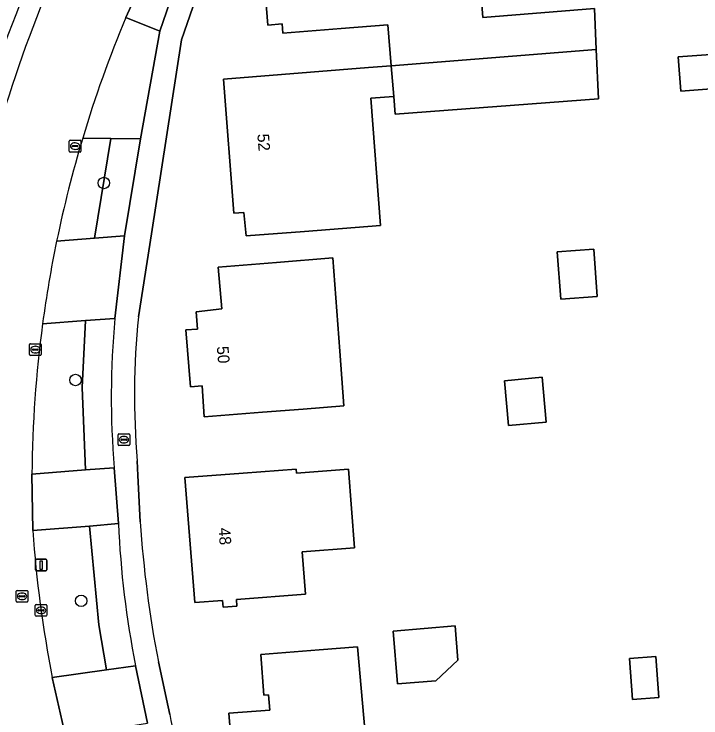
# Model space of a CAD drawing. Extents: x 157320 to 158835, y 386650 to 388491.
# Drawn here: x 158199.6 to 158258.3, y 387539 to 387599.1 of the extents above; entities that cross this region are included whole.
import ezdxf

# ---------------------------------------------------------------- set-up
doc = ezdxf.new("R2010")
doc.units = 0
for name, color, linetype in [('IMGEO_Boom', 7, 'Continuous'), ('IMGEO_Brandkraan', 7, 'Continuous'), ('IMGEO_Erf', 7, 'Continuous'), ('IMGEO_Groenvoorziening', 7, 'Continuous'), ('IMGEO_Kolk', 7, 'Continuous'), ('IMGEO_Lichtmast', 7, 'Continuous'), ('IMGEO_Pand', 7, 'Continuous'), ('IMGEO_Pand_nummerreeks', 7, 'Continuous'), ('IMGEO_Rijbaan_lokaal_gesloten', 7, 'Continuous'), ('IMGEO_Rioolput', 7, 'Continuous'), ('IMGEO_Voetpad_open', 7, 'Continuous')]:
    doc.layers.add(name, color=color, linetype=linetype)

msp = doc.modelspace()

# ---------------------------------------------------------------- linework, layer by layer
at = {"layer": 'IMGEO_Boom'}
for centre in [(158207.259, 387584.702), (158204.828, 387567.85), (158205.315, 387548.97)]:
    msp.add_circle(centre, 0.489, dxfattribs=at)
at = {"layer": 'IMGEO_Brandkraan'}
for p, q in [((158208.464, 387562.323), (158208.464, 387563.175)), ((158208.539, 387563.249), (158209.391, 387563.249)), ((158209.465, 387563.175), (158209.465, 387562.323)), ((158208.723, 387562.743), (158208.723, 387562.755)), ((158209.161, 387562.706), (158208.763, 387562.706)), ((158208.766, 387562.792), (158209.164, 387562.792)), ((158208.952, 387563.029), (158208.977, 387563.029)), ((158209.207, 387562.755), (158209.207, 387562.743)), ((158209.391, 387562.249), (158208.539, 387562.249)), ((158208.975, 387562.469), (158208.95, 387562.469))]:
    msp.add_line(p, q, dxfattribs=at)
for points in [[(158208.464, 387562.323), (158208.464, 387563.175)], [(158208.539, 387563.249), (158209.391, 387563.249)], [(158209.465, 387563.175), (158209.465, 387562.323)], [(158209.391, 387562.249), (158208.539, 387562.249)]]:
    msp.add_lwpolyline(points, dxfattribs=at)
for centre, radius, start, end in [((158208.541, 387563.173), 0.0765, 91.55205, 178.44795), ((158208.541, 387563.173), 0.0765, 91.55205, 178.44795), ((158209.389, 387563.173), 0.0765, 1.55205, 88.44795), ((158209.389, 387563.173), 0.0765, 1.55205, 88.44795), ((158208.763, 387562.752), 0.0403, 85.87752, 175.75265), ((158208.76, 387562.742), 0.0366, 178.93798, 274.71019), ((158209.164, 387562.749), 0.043, 264.86636, 352.45326), ((158209.168, 387562.754), 0.0386, 1.73085, 96.63898), ((158208.541, 387562.325), 0.0765, 181.55205, 268.44795), ((158208.541, 387562.325), 0.0765, 181.55205, 268.44795), ((158209.389, 387562.325), 0.0765, 271.55205, 358.44795), ((158209.389, 387562.325), 0.0765, 271.55205, 358.44795)]:
    msp.add_arc(centre, radius, start, end, dxfattribs=at)
for centre, major_axis, ratio, start_param, end_param in [((158208.951, 387562.749), (-0.387, 0.002), 0.722429, 4.712389, 7.853982), ((158208.976, 387562.749), (-0.39, 0.002), 0.717154, 1.570796, 4.712389)]:
    msp.add_ellipse(centre, major_axis=major_axis, ratio=ratio, start_param=start_param, end_param=end_param, dxfattribs=at)
at = {"layer": 'IMGEO_Erf'}
for points in [[(158279.07, 387576.334), (158278.762, 387580.273), (158277.942, 387590.779), (158277.456, 387597.006), (158276.412, 387610.375), (158275.632, 387620.366), (158274.568, 387633.986), (158274.475, 387635.184), (158274.263, 387637.895), (158272.074, 387640.047), (158269.51, 387640.058), (158268.447, 387640.062), (158253.047, 387640.125), (158247.419, 387640.148), (158247.42, 387640.337), (158232.584, 387640.439), (158231.659, 387638.42), (158218.273, 387609.64), (158213.897, 387596.941), (158211.322, 387580.364), (158210.214, 387573.247)], [(158239.392, 387602.156), (158239.65, 387598.867), (158249.196, 387599.615), (158249.354, 387596.124), (158249.545, 387591.905), (158232.17, 387590.597), (158232.047, 387592.102), (158230.076, 387591.944), (158230.896, 387581.054), (158224.406, 387580.565), (158219.42, 387580.19), (158219.23, 387582.18), (158218.38, 387582.12), (158217.47, 387593.58), (158222.455, 387593.98), (158229.878, 387594.575), (158231.831, 387594.73), (158231.543, 387598.239), (158227.54, 387597.91), (158222.556, 387597.501), (158222.49, 387598.301), (158221.28, 387598.202), (158220.78, 387604.3)], [(158210.108, 387560.946), (158210.167, 387559.7), (158210.36, 387555.73)], [(158211.913, 387543.746), (158212.745, 387539.903), (158212.882, 387539.251)]]:
    msp.add_lwpolyline(points, dxfattribs=at)
for points in [[(158256.585, 387592.562), (158256.371, 387595.485), (158261.519, 387595.861), (158261.733, 387592.938)], [(158246.315, 387574.753), (158246.016, 387578.824), (158249.136, 387579.054), (158249.435, 387574.983)], [(158220.825, 387565.089), (158215.84, 387564.7), (158215.65, 387567.36), (158214.65, 387567.27), (158214.27, 387572.13), (158215.26, 387572.19), (158215.14, 387573.68), (158217.34, 387573.93), (158217.04, 387577.5), (158222.024, 387577.902), (158226.831, 387578.289), (158227.421, 387570.323), (158227.769, 387565.63), (158224.3, 387565.36)], [(158245.082, 387564.245), (158241.853, 387563.958), (158241.512, 387567.795), (158244.742, 387568.082)], [(158228.682, 387553.489), (158224.223, 387553.156), (158224.494, 387549.528), (158218.588, 387549.087), (158218.631, 387548.502), (158217.442, 387548.413), (158217.398, 387548.998), (158215.02, 387548.82), (158214.18, 387559.52), (158219.167, 387559.893), (158223.694, 387560.231), (158223.719, 387559.894), (158228.179, 387560.228)], [(158237.522, 387543.907), (158235.641, 387542.138), (158232.374, 387541.865), (158231.998, 387546.377), (158237.279, 387546.817)], [(158229.898, 387534.112), (158231.492, 387534.252), (158231.66, 387531.439), (158227.755, 387530.828), (158222.815, 387530.055), (158222.588, 387532.915), (158218.47, 387532.59), (158218.43, 387533.141), (158217.632, 387533.079), (158217.422, 387535.81), (158218.219, 387535.871), (158217.95, 387539.36), (158221.437, 387539.628), (158221.338, 387540.923), (158220.939, 387540.893), (158220.67, 387544.39), (158225.656, 387544.776), (158228.94, 387545.03)], [(158252.452, 387540.544), (158252.21, 387544.038), (158254.46, 387544.194), (158254.702, 387540.7)]]:
    msp.add_lwpolyline(points, close=True, dxfattribs=at)
for centre, radius, start, end in [((158275.464, 387566.534), 65.594, 174.12581, 184.88676), ((158308.861, 387562.402), 98.727, 183.87507, 190.89249), ((158334.926, 387564.38), 124.604, 191.6348, 195.5283)]:
    msp.add_arc(centre, radius, start, end, dxfattribs=at)
at = {"layer": 'IMGEO_Groenvoorziening'}
for points in [[(158228.318, 387638.766), (158214.721, 387610.576), (158210.829, 387602.619), (158209.14, 387598.854), (158212.043, 387597.686), (158216.106, 387609.539), (158230.842, 387641.425)], [(158203.217, 387579.731), (158206.451, 387579.984), (158207.862, 387588.509)], [(158207.862, 387588.509), (158205.446, 387588.54)], [(158205.39, 387567.223), (158205.682, 387572.936), (158202.014, 387572.668)], [(158208.195, 387573.12), (158205.682, 387572.936), (158205.39, 387567.223), (158205.685, 387560.158), (158208.14, 387560.352)], [(158201.101, 387559.795), (158205.685, 387560.158), (158205.39, 387567.223)], [(158202.841, 387542.424), (158207.484, 387543.075), (158206.815, 387546.929), (158206.011, 387555.349), (158201.176, 387554.97)], [(158208.5, 387555.587), (158206.011, 387555.349), (158206.815, 387546.929), (158207.484, 387543.075), (158209.961, 387543.423)]]:
    msp.add_lwpolyline(points, dxfattribs=at)
msp.add_lwpolyline([(158210.391, 387588.477), (158207.862, 387588.509), (158206.451, 387579.984), (158209.018, 387580.184)], close=True, dxfattribs=at)
for centre, radius, start, end in [((158282.802, 387565.935), 89.454, 154.91074, 163.79718), ((158307.402, 387557.454), 113.701, 156.01161, 163.08566), ((158303.896, 387558.942), 102.803, 163.26714, 168.3331), ((158281.361, 387566.421), 73.472, 174.76841, 184.73797), ((158304.009, 387558.965), 102.912, 172.34831, 179.53803), ((158288.325, 387559.005), 79.898, 182.45177, 191.24604), ((158302.044, 387561.973), 101.111, 183.97145, 191.14783)]:
    msp.add_arc(centre, radius, start, end, dxfattribs=at)
at = {"layer": 'IMGEO_Kolk'}
for p, q in [((158204.292, 387587.424), (158204.292, 387588.276)), ((158204.367, 387588.35), (158205.219, 387588.35)), ((158204.551, 387587.844), (158204.551, 387587.856)), ((158204.594, 387587.893), (158204.992, 387587.893)), ((158204.78, 387588.13), (158204.805, 387588.13)), ((158205.035, 387587.856), (158205.035, 387587.844)), ((158205.293, 387588.276), (158205.293, 387587.424)), ((158205.219, 387587.35), (158204.367, 387587.35)), ((158204.989, 387587.807), (158204.591, 387587.807)), ((158204.803, 387587.57), (158204.778, 387587.57)), ((158200.895, 387570.029), (158200.895, 387570.881)), ((158200.97, 387570.955), (158201.822, 387570.955)), ((158201.154, 387570.449), (158201.154, 387570.461)), ((158201.592, 387570.412), (158201.194, 387570.412)), ((158201.197, 387570.498), (158201.595, 387570.498)), ((158201.383, 387570.735), (158201.408, 387570.735)), ((158201.638, 387570.461), (158201.638, 387570.449)), ((158201.896, 387570.881), (158201.896, 387570.029)), ((158201.822, 387569.955), (158200.97, 387569.955)), ((158201.406, 387570.175), (158201.381, 387570.175)), ((158201.38, 387547.728), (158201.38, 387548.58)), ((158201.455, 387548.654), (158202.307, 387548.654)), ((158201.639, 387548.148), (158201.639, 387548.16)), ((158202.077, 387548.111), (158201.679, 387548.111)), ((158201.682, 387548.197), (158202.08, 387548.197)), ((158201.868, 387548.434), (158201.893, 387548.434)), ((158202.123, 387548.16), (158202.123, 387548.148)), ((158202.381, 387548.58), (158202.381, 387547.728)), ((158202.307, 387547.654), (158201.455, 387547.654)), ((158201.891, 387547.874), (158201.866, 387547.874))]:
    msp.add_line(p, q, dxfattribs=at)
for points in [[(158204.292, 387587.424), (158204.292, 387588.276)], [(158204.367, 387588.35), (158205.219, 387588.35)], [(158205.293, 387588.276), (158205.293, 387587.424)], [(158205.219, 387587.35), (158204.367, 387587.35)], [(158200.895, 387570.029), (158200.895, 387570.881)], [(158200.97, 387570.955), (158201.822, 387570.955)], [(158201.896, 387570.881), (158201.896, 387570.029)], [(158201.822, 387569.955), (158200.97, 387569.955)], [(158201.38, 387547.728), (158201.38, 387548.58)], [(158201.455, 387548.654), (158202.307, 387548.654)], [(158202.381, 387548.58), (158202.381, 387547.728)], [(158202.307, 387547.654), (158201.455, 387547.654)]]:
    msp.add_lwpolyline(points, dxfattribs=at)
for centre, radius, start, end in [((158204.369, 387588.274), 0.0765, 91.55205, 178.44795), ((158204.369, 387588.274), 0.0765, 91.55205, 178.44795), ((158204.591, 387587.853), 0.0403, 85.87752, 175.75265), ((158204.588, 387587.843), 0.0366, 178.93798, 274.71019), ((158204.992, 387587.85), 0.043, 264.86636, 352.45326), ((158204.996, 387587.855), 0.0386, 1.73085, 96.63898), ((158205.217, 387588.274), 0.0765, 1.55205, 88.44795), ((158205.217, 387588.274), 0.0765, 1.55205, 88.44795), ((158204.369, 387587.426), 0.0765, 181.55205, 268.44795), ((158204.369, 387587.426), 0.0765, 181.55205, 268.44795), ((158205.217, 387587.426), 0.0765, 271.55205, 358.44795), ((158205.217, 387587.426), 0.0765, 271.55205, 358.44795), ((158200.972, 387570.879), 0.0765, 91.55205, 178.44795), ((158200.972, 387570.879), 0.0765, 91.55205, 178.44795), ((158201.194, 387570.458), 0.0403, 85.87752, 175.75265), ((158201.191, 387570.448), 0.0366, 178.93798, 274.71019), ((158201.595, 387570.455), 0.043, 264.86636, 352.45326), ((158201.599, 387570.46), 0.0386, 1.73085, 96.63898), ((158201.82, 387570.879), 0.0765, 1.55205, 88.44795), ((158201.82, 387570.879), 0.0765, 1.55205, 88.44795), ((158200.972, 387570.031), 0.0765, 181.55205, 268.44795), ((158200.972, 387570.031), 0.0765, 181.55205, 268.44795), ((158201.82, 387570.031), 0.0765, 271.55205, 358.44795), ((158201.82, 387570.031), 0.0765, 271.55205, 358.44795), ((158201.457, 387548.578), 0.0765, 91.55205, 178.44795), ((158201.457, 387548.578), 0.0765, 91.55205, 178.44795), ((158201.679, 387548.157), 0.0403, 85.87752, 175.75265), ((158201.676, 387548.147), 0.0366, 178.93798, 274.71019), ((158202.08, 387548.154), 0.043, 264.86636, 352.45326), ((158202.084, 387548.159), 0.0386, 1.73085, 96.63898), ((158202.305, 387548.578), 0.0765, 1.55205, 88.44795), ((158202.305, 387548.578), 0.0765, 1.55205, 88.44795), ((158201.457, 387547.73), 0.0765, 181.55205, 268.44795), ((158201.457, 387547.73), 0.0765, 181.55205, 268.44795), ((158202.305, 387547.73), 0.0765, 271.55205, 358.44795), ((158202.305, 387547.73), 0.0765, 271.55205, 358.44795)]:
    msp.add_arc(centre, radius, start, end, dxfattribs=at)
for centre, major_axis, ratio, start_param, end_param in [((158204.779, 387587.85), (-0.387, 0.002), 0.722429, 4.712389, 7.853982), ((158204.804, 387587.85), (-0.39, 0.002), 0.717154, 1.570796, 4.712389), ((158201.382, 387570.455), (-0.387, 0.002), 0.722429, 4.712389, 7.853982), ((158201.407, 387570.455), (-0.39, 0.002), 0.717154, 1.570796, 4.712389), ((158201.867, 387548.154), (-0.387, 0.002), 0.722429, 4.712389, 7.853982), ((158201.892, 387548.154), (-0.39, 0.002), 0.717154, 1.570796, 4.712389)]:
    msp.add_ellipse(centre, major_axis=major_axis, ratio=ratio, start_param=start_param, end_param=end_param, dxfattribs=at)
at = {"layer": 'IMGEO_Lichtmast'}
for p, q in [((158201.397, 387551.627), (158201.397, 387552.427)), ((158201.397, 387552.427), (158201.397, 387551.627)), ((158201.497, 387552.527), (158202.287, 387552.527)), ((158202.287, 387552.527), (158201.497, 387552.527)), ((158202.387, 387552.427), (158202.387, 387551.627)), ((158202.387, 387551.627), (158202.387, 387552.427)), ((158202.287, 387551.527), (158201.497, 387551.527)), ((158201.497, 387551.527), (158202.287, 387551.527))]:
    msp.add_line(p, q, dxfattribs=at)
msp.add_lwpolyline([(158201.817, 387552.402), (158201.967, 387552.402), (158201.967, 387551.652), (158201.817, 387551.652), (158201.817, 387552.402)], dxfattribs=at)
for centre, start, end in [((158201.497, 387552.427), 90, 180), ((158201.497, 387552.427), 90, 180), ((158202.287, 387552.427), 0, 90), ((158202.287, 387552.427), 360, 90), ((158201.497, 387551.627), 180, 270), ((158201.497, 387551.627), 180, 270), ((158202.287, 387551.627), 270, 0), ((158202.287, 387551.627), 270, 0)]:
    msp.add_arc(centre, 0.1, start, end, dxfattribs=at)
at = {"layer": 'IMGEO_Pand'}
for points in [[(158231.831, 387594.73), (158249.354, 387596.124), (158249.196, 387599.615), (158239.65, 387598.867), (158239.392, 387602.156), (158232.417, 387601.61), (158231.894, 387608.286), (158226.715, 387607.88), (158221.73, 387607.49), (158221.974, 387604.394), (158220.78, 387604.3), (158221.28, 387598.202), (158222.49, 387598.301), (158222.556, 387597.501), (158227.54, 387597.91), (158231.543, 387598.239)], [(158249.354, 387596.124), (158231.831, 387594.73), (158232.047, 387592.102), (158232.17, 387590.597), (158249.545, 387591.905)], [(158256.371, 387595.485), (158256.585, 387592.562), (158261.733, 387592.938), (158261.519, 387595.861)], [(158230.076, 387591.944), (158232.047, 387592.102), (158231.831, 387594.73), (158229.878, 387594.575), (158222.455, 387593.98), (158217.47, 387593.58), (158218.38, 387582.12), (158219.23, 387582.18), (158219.42, 387580.19), (158224.406, 387580.565), (158230.896, 387581.054)], [(158246.016, 387578.824), (158246.315, 387574.753), (158249.435, 387574.983), (158249.136, 387579.054)], [(158226.831, 387578.289), (158222.024, 387577.902), (158217.04, 387577.5), (158217.34, 387573.93), (158215.14, 387573.68), (158215.26, 387572.19), (158214.27, 387572.13), (158214.65, 387567.27), (158215.65, 387567.36), (158215.84, 387564.7), (158220.825, 387565.089), (158224.3, 387565.36), (158227.769, 387565.63), (158227.421, 387570.323)], [(158245.082, 387564.245), (158244.742, 387568.082), (158241.512, 387567.795), (158241.853, 387563.958)], [(158219.167, 387559.893), (158214.18, 387559.52), (158215.02, 387548.82), (158217.398, 387548.998), (158217.442, 387548.413), (158218.631, 387548.502), (158218.588, 387549.087), (158224.494, 387549.528), (158224.223, 387553.156), (158228.682, 387553.489), (158228.179, 387560.228), (158223.719, 387559.894), (158223.694, 387560.231)], [(158237.522, 387543.907), (158237.279, 387546.817), (158231.998, 387546.377), (158232.374, 387541.865), (158235.641, 387542.138)], [(158218.43, 387533.141), (158218.47, 387532.59), (158222.588, 387532.915), (158222.815, 387530.055), (158227.755, 387530.828), (158231.66, 387531.439), (158231.492, 387534.252), (158229.898, 387534.112), (158228.94, 387545.03), (158225.656, 387544.776), (158220.67, 387544.39), (158220.939, 387540.893), (158221.338, 387540.923), (158221.437, 387539.628), (158217.95, 387539.36), (158218.219, 387535.871), (158217.422, 387535.81), (158217.632, 387533.079)], [(158252.452, 387540.544), (158254.702, 387540.7), (158254.46, 387544.194), (158252.21, 387544.038)]]:
    msp.add_lwpolyline(points, close=True, dxfattribs=at)
at = {"layer": 'IMGEO_Rijbaan_lokaal_gesloten'}
for points in [[(158209.14, 387598.854), (158210.829, 387602.619), (158214.721, 387610.576), (158228.318, 387638.766)], [(158201.176, 387554.97), (158201.101, 387559.795)], [(158203.967, 387537.387), (158202.841, 387542.424)]]:
    msp.add_lwpolyline(points, dxfattribs=at)
for centre, radius, start, end in [((158307.402, 387557.454), 113.701, 156.01161, 163.08566), ((158300.712, 387560.239), 99.381, 157.13513, 163.4545), ((158303.896, 387558.942), 102.803, 163.26714, 168.3331), ((158303.972, 387558.936), 102.879, 168.33839, 172.32941), ((158304.009, 387558.965), 102.912, 172.34831, 179.53803), ((158302.044, 387561.973), 101.111, 183.97145, 191.14783)]:
    msp.add_arc(centre, radius, start, end, dxfattribs=at)
at = {"layer": 'IMGEO_Rioolput'}
for p, q in [((158199.757, 387548.931), (158199.757, 387549.783)), ((158199.832, 387549.857), (158200.684, 387549.857)), ((158200.016, 387549.351), (158200.016, 387549.363)), ((158200.454, 387549.314), (158200.056, 387549.314)), ((158200.059, 387549.4), (158200.457, 387549.4)), ((158200.245, 387549.637), (158200.27, 387549.637)), ((158200.5, 387549.363), (158200.5, 387549.351)), ((158200.758, 387549.783), (158200.758, 387548.931)), ((158200.684, 387548.857), (158199.832, 387548.857)), ((158200.268, 387549.077), (158200.243, 387549.077))]:
    msp.add_line(p, q, dxfattribs=at)
for points in [[(158199.757, 387548.931), (158199.757, 387549.783)], [(158199.832, 387549.857), (158200.684, 387549.857)], [(158200.758, 387549.783), (158200.758, 387548.931)], [(158200.684, 387548.857), (158199.832, 387548.857)]]:
    msp.add_lwpolyline(points, dxfattribs=at)
for centre, radius, start, end in [((158199.834, 387549.781), 0.0765, 91.55205, 178.44795), ((158199.834, 387549.781), 0.0765, 91.55205, 178.44795), ((158200.056, 387549.36), 0.0403, 85.87752, 175.75265), ((158200.053, 387549.35), 0.0366, 178.93798, 274.71019), ((158200.457, 387549.357), 0.043, 264.86636, 352.45326), ((158200.461, 387549.362), 0.0386, 1.73085, 96.63898), ((158200.682, 387549.781), 0.0765, 1.55205, 88.44795), ((158200.682, 387549.781), 0.0765, 1.55205, 88.44795), ((158199.834, 387548.933), 0.0765, 181.55205, 268.44795), ((158199.834, 387548.933), 0.0765, 181.55205, 268.44795), ((158200.682, 387548.933), 0.0765, 271.55205, 358.44795), ((158200.682, 387548.933), 0.0765, 271.55205, 358.44795)]:
    msp.add_arc(centre, radius, start, end, dxfattribs=at)
for centre, major_axis, ratio, start_param, end_param in [((158200.244, 387549.357), (-0.387, 0.002), 0.722429, 4.712389, 7.853982), ((158200.269, 387549.357), (-0.39, 0.002), 0.717154, 1.570796, 4.712389)]:
    msp.add_ellipse(centre, major_axis=major_axis, ratio=ratio, start_param=start_param, end_param=end_param, dxfattribs=at)
at = {"layer": 'IMGEO_Voetpad_open'}
for points in [[(158230.842, 387641.425), (158216.106, 387609.539), (158212.043, 387597.686), (158210.391, 387588.477), (158209.018, 387580.184), (158208.195, 387573.12)], [(158210.214, 387573.247), (158211.322, 387580.364), (158213.897, 387596.941), (158218.273, 387609.64)], [(158212.043, 387597.686), (158209.14, 387598.854)], [(158205.446, 387588.54), (158207.862, 387588.509), (158210.391, 387588.477), (158212.043, 387597.686)], [(158202.014, 387572.668), (158205.682, 387572.936), (158208.195, 387573.12), (158209.018, 387580.184), (158206.451, 387579.984), (158203.217, 387579.731)], [(158210.36, 387555.73), (158210.167, 387559.7), (158210.108, 387560.946)], [(158208.14, 387560.352), (158208.5, 387555.587)], [(158209.961, 387543.423), (158210.985, 387538.509)], [(158212.882, 387539.251), (158212.745, 387539.903), (158211.913, 387543.746)]]:
    msp.add_lwpolyline(points, dxfattribs=at)
for points in [[(158208.14, 387560.352), (158205.685, 387560.158), (158201.101, 387559.795), (158201.176, 387554.97), (158206.011, 387555.349), (158208.5, 387555.587)], [(158209.961, 387543.423), (158207.484, 387543.075), (158202.841, 387542.424), (158203.967, 387537.387), (158210.985, 387538.509)]]:
    msp.add_lwpolyline(points, close=True, dxfattribs=at)
for centre, radius, start, end in [((158282.802, 387565.935), 89.454, 154.91074, 163.79718), ((158300.712, 387560.239), 99.381, 157.13513, 163.4545), ((158303.972, 387558.936), 102.879, 168.33839, 172.32941), ((158281.361, 387566.421), 73.472, 174.76841, 184.73797), ((158275.464, 387566.534), 65.594, 174.12581, 184.88676), ((158288.325, 387559.005), 79.898, 182.45177, 191.24604), ((158308.861, 387562.402), 98.727, 183.87507, 190.89249), ((158334.926, 387564.38), 124.604, 191.6348, 195.5283)]:
    msp.add_arc(centre, radius, start, end, dxfattribs=at)

# ---------------------------------------------------------------- texts
at = {"layer": 'IMGEO_Pand_nummerreeks'}
for s, rotation, p in [('52', 274.53762, (158220.372, 387588.877)), ('50', 274.46886, (158216.908, 387570.717)), ('48', 274.48878, (158217.047, 387555.188))]:
    msp.add_text(s, height=1, rotation=rotation, dxfattribs=at).set_placement(p)

doc.saveas('drawing.dxf')
